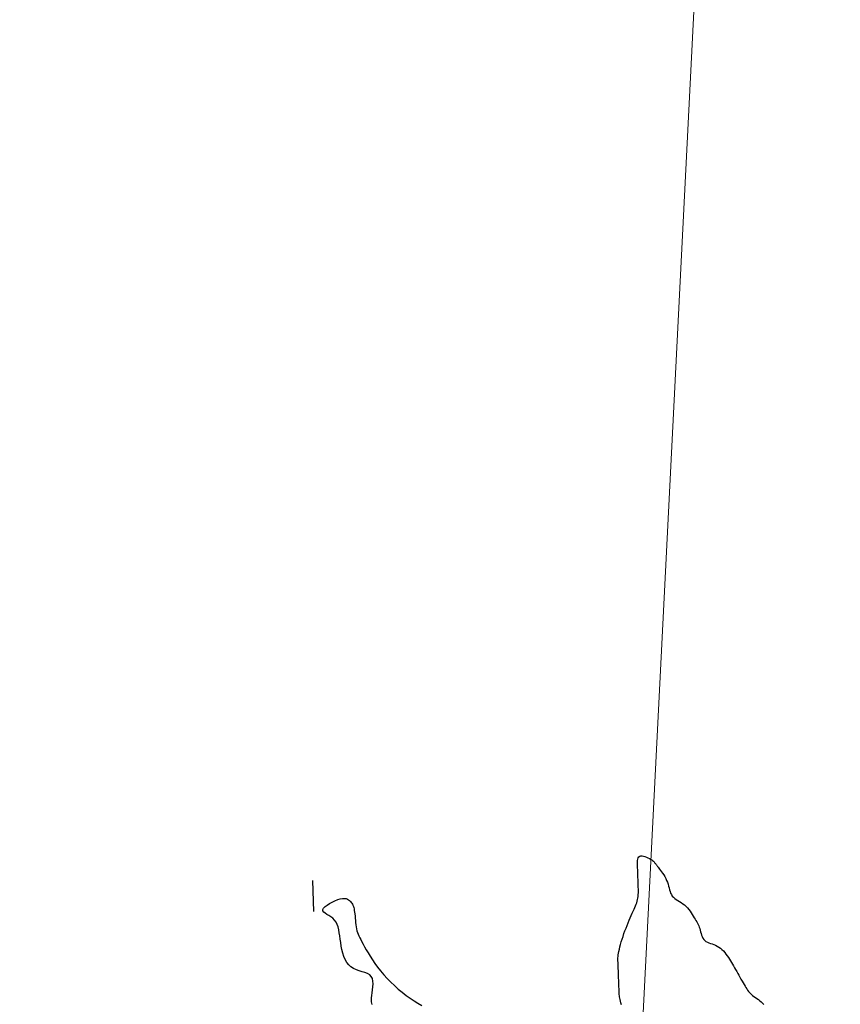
# Model space of a CAD drawing. Header units: millimetres. Extents: x 32690613 to 32693367, y 5343692 to 5344708.
# Tile 519 of 656: x 32692417 to 32692444, y 5344414 to 5344446. Entities that reach past the tile are written whole.
import ezdxf

# ---------------------------------------------------------------- set-up
doc = ezdxf.new("R2010")
doc.units = ezdxf.units.MM
doc.header["$LTSCALE"] = 20
doc.layers.get('0').update_dxf_attribs({"lineweight": 18})
doc.layers.get('Defpoints').update_dxf_attribs({"color": 11, "lineweight": 18})
doc.layers.add('02-DGM_HL_493.00', color=102, linetype='Continuous')

# ---------------------------------------------------------------- blocks, each defined once
blk = doc.blocks.new('A$C78070446')
blk.add_line((4469733.773, 5343068.963), (4469667.482, 5342330.093))

msp = doc.modelspace()

# ---------------------------------------------------------------- linework, layer by layer
at = {"layer": '02-DGM_HL_493.00', "elevation": 493, "flags": 128}
for points in [[(32692436.719, 5344414.315), (32692436.699, 5344414.38), (32692436.683, 5344414.439), (32692436.67, 5344414.49), (32692436.661, 5344414.536), (32692436.655, 5344414.577), (32692436.65, 5344414.614), (32692436.647, 5344414.648), (32692436.645, 5344414.681), (32692436.644, 5344414.712), (32692436.643, 5344414.743), (32692436.642, 5344414.776), (32692436.64, 5344414.81), (32692436.639, 5344414.847), (32692436.637, 5344414.888), (32692436.635, 5344414.934), (32692436.633, 5344414.986), (32692436.631, 5344415.045), (32692436.628, 5344415.111), (32692436.626, 5344415.183), (32692436.623, 5344415.259), (32692436.62, 5344415.336), (32692436.617, 5344415.414), (32692436.614, 5344415.49), (32692436.611, 5344415.562), (32692436.608, 5344415.628), (32692436.606, 5344415.687), (32692436.605, 5344415.74), (32692436.604, 5344415.789), (32692436.605, 5344415.836), (32692436.608, 5344415.884), (32692436.614, 5344415.933), (32692436.622, 5344415.986), (32692436.634, 5344416.046), (32692436.649, 5344416.113), (32692436.667, 5344416.186), (32692436.688, 5344416.266), (32692436.712, 5344416.35), (32692436.739, 5344416.437), (32692436.767, 5344416.526), (32692436.798, 5344416.617), (32692436.83, 5344416.707), (32692436.864, 5344416.796), (32692436.898, 5344416.883), (32692436.933, 5344416.969), (32692436.968, 5344417.051), (32692437.002, 5344417.13), (32692437.035, 5344417.205), (32692437.067, 5344417.277), (32692437.097, 5344417.343), (32692437.125, 5344417.404), (32692437.15, 5344417.461), (32692437.173, 5344417.514), (32692437.193, 5344417.565), (32692437.21, 5344417.615), (32692437.225, 5344417.664), (32692437.238, 5344417.714), (32692437.247, 5344417.766), (32692437.255, 5344417.819), (32692437.259, 5344417.875), (32692437.262, 5344417.933), (32692437.263, 5344417.992), (32692437.263, 5344418.053), (32692437.261, 5344418.114), (32692437.259, 5344418.176), (32692437.257, 5344418.239), (32692437.254, 5344418.301), (32692437.252, 5344418.363), (32692437.249, 5344418.426), (32692437.247, 5344418.488), (32692437.245, 5344418.551), (32692437.242, 5344418.613), (32692437.24, 5344418.676), (32692437.237, 5344418.738), (32692437.235, 5344418.8), (32692437.234, 5344418.861), (32692437.235, 5344418.919), (32692437.239, 5344418.973), (32692437.247, 5344419.021), (32692437.26, 5344419.062), (32692437.279, 5344419.094), (32692437.306, 5344419.116), (32692437.34, 5344419.128), (32692437.381, 5344419.129), (32692437.427, 5344419.122), (32692437.475, 5344419.109), (32692437.524, 5344419.09), (32692437.572, 5344419.068), (32692437.618, 5344419.044), (32692437.658, 5344419.02), (32692437.693, 5344418.996), (32692437.722, 5344418.974), (32692437.747, 5344418.953), (32692437.767, 5344418.933), (32692437.783, 5344418.914), (32692437.798, 5344418.896), (32692437.81, 5344418.879), (32692437.821, 5344418.863), (32692437.832, 5344418.849), (32692437.843, 5344418.834), (32692437.856, 5344418.818), (32692437.869, 5344418.801), (32692437.885, 5344418.782), (32692437.903, 5344418.758), (32692437.924, 5344418.731), (32692437.949, 5344418.698), (32692437.978, 5344418.659), (32692438.01, 5344418.614), (32692438.044, 5344418.565), (32692438.079, 5344418.512), (32692438.113, 5344418.456), (32692438.145, 5344418.397), (32692438.175, 5344418.337), (32692438.201, 5344418.275), (32692438.221, 5344418.214), (32692438.239, 5344418.153), (32692438.254, 5344418.093), (32692438.269, 5344418.034), (32692438.285, 5344417.978), (32692438.304, 5344417.925), (32692438.327, 5344417.876), (32692438.357, 5344417.831), (32692438.393, 5344417.791), (32692438.436, 5344417.755), (32692438.484, 5344417.721), (32692438.535, 5344417.688), (32692438.589, 5344417.655), (32692438.643, 5344417.621), (32692438.697, 5344417.584), (32692438.749, 5344417.544), (32692438.799, 5344417.499), (32692438.845, 5344417.45), (32692438.888, 5344417.398), (32692438.929, 5344417.344), (32692438.967, 5344417.29), (32692439.002, 5344417.235), (32692439.035, 5344417.183), (32692439.066, 5344417.132), (32692439.095, 5344417.085), (32692439.121, 5344417.04), (32692439.146, 5344416.997), (32692439.169, 5344416.955), (32692439.19, 5344416.913), (32692439.209, 5344416.871), (32692439.226, 5344416.826), (32692439.243, 5344416.779), (32692439.257, 5344416.729), (32692439.272, 5344416.677), (32692439.286, 5344416.624), (32692439.303, 5344416.572), (32692439.322, 5344416.522), (32692439.344, 5344416.474), (32692439.372, 5344416.432), (32692439.404, 5344416.395), (32692439.444, 5344416.365), (32692439.488, 5344416.341), (32692439.538, 5344416.32), (32692439.59, 5344416.302), (32692439.645, 5344416.284), (32692439.7, 5344416.265), (32692439.756, 5344416.243), (32692439.81, 5344416.216), (32692439.862, 5344416.184), (32692439.912, 5344416.147), (32692439.959, 5344416.104), (32692440.005, 5344416.058), (32692440.048, 5344416.009), (32692440.09, 5344415.958), (32692440.129, 5344415.904), (32692440.167, 5344415.85), (32692440.203, 5344415.796), (32692440.238, 5344415.742), (32692440.271, 5344415.687), (32692440.304, 5344415.631), (32692440.337, 5344415.574), (32692440.369, 5344415.517), (32692440.402, 5344415.458), (32692440.435, 5344415.398), (32692440.469, 5344415.336), (32692440.504, 5344415.273), (32692440.539, 5344415.21), (32692440.573, 5344415.148), (32692440.608, 5344415.087), (32692440.641, 5344415.028), (32692440.673, 5344414.973), (32692440.704, 5344414.922), (32692440.733, 5344414.875), (32692440.76, 5344414.832), (32692440.788, 5344414.792), (32692440.816, 5344414.755), (32692440.845, 5344414.721), (32692440.877, 5344414.688), (32692440.912, 5344414.656), (32692440.95, 5344414.624), (32692440.993, 5344414.591), (32692441.039, 5344414.558), (32692441.087, 5344414.524), (32692441.135, 5344414.488), (32692441.183, 5344414.451), (32692441.23, 5344414.412), (32692441.273, 5344414.371), (32692441.311, 5344414.327)], [(32692426.745, 5344418.328), (32692426.784, 5344417.329)], [(32692428.669, 5344414.332), (32692428.658, 5344414.375), (32692428.65, 5344414.422), (32692428.646, 5344414.477), (32692428.649, 5344414.543), (32692428.658, 5344414.62), (32692428.671, 5344414.708), (32692428.686, 5344414.802), (32692428.697, 5344414.899), (32692428.702, 5344414.994), (32692428.698, 5344415.084), (32692428.68, 5344415.165), (32692428.645, 5344415.233), (32692428.592, 5344415.287), (32692428.522, 5344415.328), (32692428.44, 5344415.36), (32692428.35, 5344415.389), (32692428.256, 5344415.417), (32692428.162, 5344415.449), (32692428.071, 5344415.489), (32692427.988, 5344415.541), (32692427.917, 5344415.608), (32692427.856, 5344415.689), (32692427.805, 5344415.782), (32692427.762, 5344415.883), (32692427.727, 5344415.99), (32692427.699, 5344416.102), (32692427.676, 5344416.216), (32692427.657, 5344416.329), (32692427.642, 5344416.439), (32692427.628, 5344416.546), (32692427.613, 5344416.647), (32692427.595, 5344416.744), (32692427.573, 5344416.833), (32692427.545, 5344416.916), (32692427.509, 5344416.99), (32692427.462, 5344417.055), (32692427.405, 5344417.111), (32692427.34, 5344417.159), (32692427.273, 5344417.201), (32692427.209, 5344417.239), (32692427.153, 5344417.275), (32692427.11, 5344417.311), (32692427.085, 5344417.349), (32692427.082, 5344417.391), (32692427.106, 5344417.437), (32692427.153, 5344417.488), (32692427.218, 5344417.539), (32692427.296, 5344417.59), (32692427.383, 5344417.637), (32692427.473, 5344417.679), (32692427.562, 5344417.714), (32692427.644, 5344417.738), (32692427.716, 5344417.751), (32692427.778, 5344417.753), (32692427.831, 5344417.746), (32692427.875, 5344417.731), (32692427.913, 5344417.711), (32692427.945, 5344417.685), (32692427.972, 5344417.657), (32692427.996, 5344417.627), (32692428.017, 5344417.596), (32692428.035, 5344417.564), (32692428.051, 5344417.531), (32692428.065, 5344417.495), (32692428.078, 5344417.456), (32692428.088, 5344417.413), (32692428.097, 5344417.365), (32692428.105, 5344417.311), (32692428.112, 5344417.251), (32692428.119, 5344417.186), (32692428.125, 5344417.117), (32692428.131, 5344417.046), (32692428.139, 5344416.975), (32692428.147, 5344416.904), (32692428.157, 5344416.836), (32692428.168, 5344416.771), (32692428.182, 5344416.712), (32692428.199, 5344416.655), (32692428.219, 5344416.601), (32692428.243, 5344416.545), (32692428.271, 5344416.487), (32692428.303, 5344416.425), (32692428.34, 5344416.356), (32692428.382, 5344416.279), (32692428.43, 5344416.193), (32692428.483, 5344416.098), (32692428.543, 5344415.995), (32692428.609, 5344415.885), (32692428.682, 5344415.771), (32692428.762, 5344415.653), (32692428.849, 5344415.533), (32692428.944, 5344415.412), (32692429.046, 5344415.291), (32692429.156, 5344415.171), (32692429.27, 5344415.054), (32692429.39, 5344414.939), (32692429.513, 5344414.829), (32692429.64, 5344414.724), (32692429.767, 5344414.624), (32692429.896, 5344414.532), (32692430.024, 5344414.447), (32692430.151, 5344414.369), (32692430.274, 5344414.299)]]:
    msp.add_lwpolyline(points, dxfattribs=at)

# ---------------------------------------------------------------- block references
at = {"layer": 'Defpoints', "rotation": 2.237485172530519}
msp.add_blockref('A$C78070446', (28434719.524, -168960.664), dxfattribs=at)

doc.saveas('drawing.dxf')
